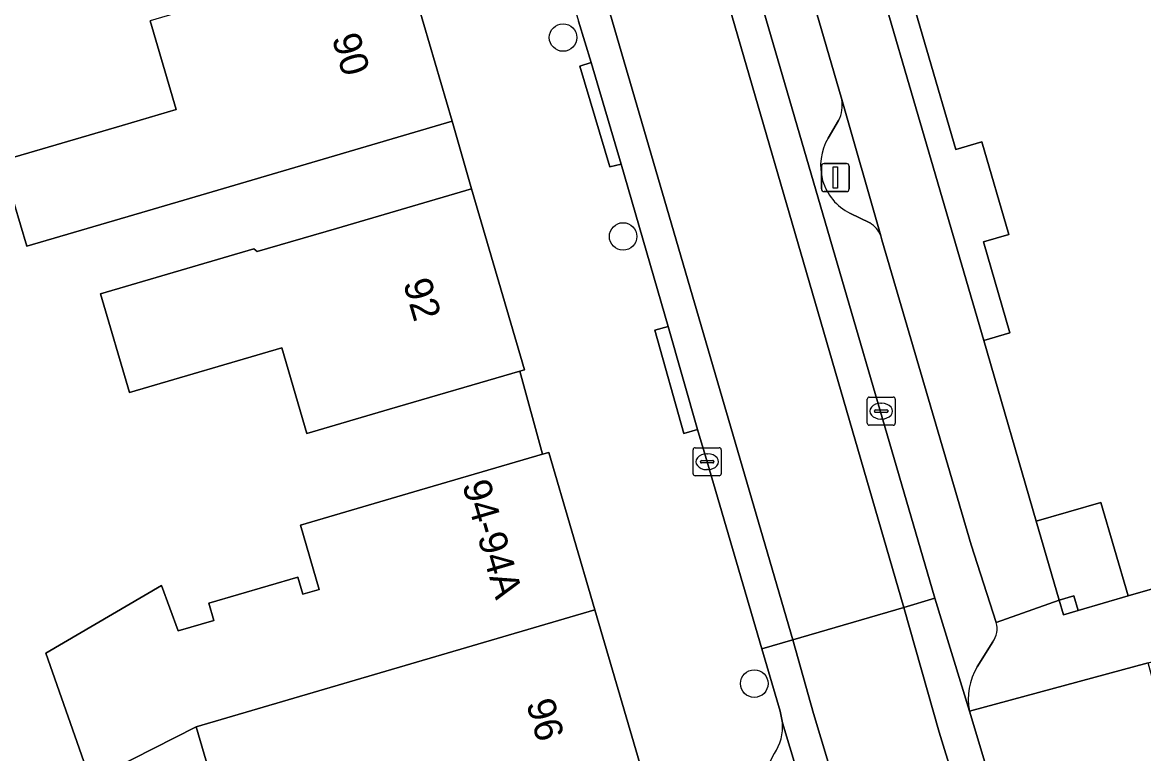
# Model space of a CAD drawing. Extents: x 159262 to 160143, y 383399 to 384319.
# Drawn here: x 159611.59 to 159651.47, y 383938.76 to 383964.76 of the extents above; entities that cross this region are included whole.
import ezdxf

# ---------------------------------------------------------------- set-up
doc = ezdxf.new("R2010")
doc.units = 0
for name, color, linetype in [('IMGEO_Boom', 7, 'Continuous'), ('IMGEO_Erf', 7, 'Continuous'), ('IMGEO_Kolk', 7, 'Continuous'), ('IMGEO_Lichtmast', 7, 'Continuous'), ('IMGEO_Pand', 7, 'Continuous'), ('IMGEO_Pand_nummerreeks', 7, 'Continuous'), ('IMGEO_Parkeervlak_open', 7, 'Continuous'), ('IMGEO_Rijbaan_lokaal_gesloten', 7, 'Continuous'), ('IMGEO_Rijbaan_lokaal_open', 7, 'Continuous'), ('IMGEO_Verkeerseiland_open', 7, 'Continuous'), ('IMGEO_Voetpad_open', 7, 'Continuous')]:
    doc.layers.add(name, color=color, linetype=linetype)

msp = doc.modelspace()

# ---------------------------------------------------------------- linework, layer by layer
at = {"layer": 'IMGEO_Boom'}
for centre in [(159630.82, 383964.224), (159632.955, 383957.152), (159637.622, 383941.249)]:
    msp.add_circle(centre, 0.489, dxfattribs=at)
at = {"layer": 'IMGEO_Erf'}
for points in [[(159642.725, 383967.321), (159643.662, 383967.593), (159642.697, 383970.906), (159641.767, 383970.635), (159640.697, 383974.308), (159639.773, 383974.038), (159645.78, 383953.455), (159646.713, 383953.727), (159645.771, 383956.961), (159646.67, 383957.223), (159645.712, 383960.512), (159644.788, 383960.243)], [(159649.95, 383947.689), (159647.645, 383947.021), (159648.461, 383944.219), (159648.987, 383944.374), (159649.14, 383943.854), (159650.922, 383944.377)]]:
    msp.add_lwpolyline(points, close=True, dxfattribs=at)
for points in [[(159616.537, 383944.743), (159617.133, 383943.127), (159618.398, 383943.499), (159618.219, 383944.109), (159621.383, 383945.038), (159621.562, 383944.427), (159622.15, 383944.6), (159621.48, 383946.888), (159625.511, 383948.068), (159630.084, 383949.406), (159629.277, 383952.36), (159624.649, 383951.006), (159621.706, 383950.144), (159620.815, 383953.189), (159615.397, 383951.603), (159614.37, 383955.113), (159619.825, 383956.71), (159619.94, 383956.612), (159622.766, 383957.439), (159627.564, 383958.843), (159626.879, 383961.25), (159622.082, 383959.84), (159617.938, 383958.622), (159616.035, 383958.062), (159611.745, 383956.801), (159610.851, 383959.841), (159615.141, 383961.102), (159617.064, 383961.667), (159616.136, 383964.825)], [(159633.406, 383906.478), (159621.488, 383911.231), (159616.932, 383911.917), (159616.181, 383914.868), (159615.865, 383914.792), (159614.746, 383919.326), (159614.667, 383919.647), (159613.93, 383922.634), (159620.355, 383925.785), (159626.854, 383927.686), (159626.427, 383929.146), (159625.646, 383931.814), (159621.072, 383930.473), (159620.653, 383931.902), (159616.262, 383930.182), (159611.025, 383928.13), (159610.154, 383930.352), (159615.391, 383932.404), (159615.536, 383932.46), (159619.399, 383934.169), (159617.773, 383939.717), (159614.008, 383937.799), (159612.425, 383942.333), (159616.537, 383944.743)]]:
    msp.add_lwpolyline(points, dxfattribs=at)
at = {"layer": 'IMGEO_Kolk'}
for p, q in [((159641.635, 383950.513), (159641.635, 383951.365)), ((159641.71, 383951.439), (159642.562, 383951.439)), ((159642.123, 383951.219), (159642.148, 383951.219)), ((159642.636, 383951.365), (159642.636, 383950.513)), ((159641.894, 383950.933), (159641.894, 383950.945)), ((159642.332, 383950.896), (159641.934, 383950.896)), ((159641.937, 383950.982), (159642.335, 383950.982)), ((159642.378, 383950.945), (159642.378, 383950.933)), ((159642.562, 383950.439), (159641.71, 383950.439)), ((159642.146, 383950.659), (159642.121, 383950.659)), ((159635.52, 383949.639), (159636.372, 383949.639)), ((159635.445, 383948.713), (159635.445, 383949.565)), ((159635.933, 383949.419), (159635.958, 383949.419)), ((159636.446, 383949.565), (159636.446, 383948.713)), ((159635.704, 383949.133), (159635.704, 383949.145)), ((159636.142, 383949.096), (159635.744, 383949.096)), ((159635.747, 383949.182), (159636.145, 383949.182)), ((159635.956, 383948.859), (159635.931, 383948.859)), ((159636.188, 383949.145), (159636.188, 383949.133)), ((159636.372, 383948.639), (159635.52, 383948.639))]:
    msp.add_line(p, q, dxfattribs=at)
for points in [[(159641.635, 383950.513), (159641.635, 383951.365)], [(159641.71, 383951.439), (159642.562, 383951.439)], [(159642.636, 383951.365), (159642.636, 383950.513)], [(159642.562, 383950.439), (159641.71, 383950.439)], [(159635.52, 383949.639), (159636.372, 383949.639)], [(159635.445, 383948.713), (159635.445, 383949.565)], [(159636.446, 383949.565), (159636.446, 383948.713)], [(159636.372, 383948.639), (159635.52, 383948.639)]]:
    msp.add_lwpolyline(points, dxfattribs=at)
for centre, radius, start, end in [((159641.712, 383951.363), 0.0765, 91.552, 178.448), ((159641.712, 383951.363), 0.0765, 91.552, 178.448), ((159642.56, 383951.363), 0.0765, 1.552, 88.448), ((159642.56, 383951.363), 0.0765, 1.552, 88.448), ((159641.934, 383950.942), 0.0403, 85.8775, 175.7526), ((159641.931, 383950.932), 0.0366, 178.938, 274.7102), ((159642.335, 383950.939), 0.043, 264.8664, 352.4533), ((159642.339, 383950.944), 0.0386, 1.7309, 96.639), ((159641.712, 383950.515), 0.0765, 181.552, 268.448), ((159641.712, 383950.515), 0.0765, 181.552, 268.448), ((159642.56, 383950.515), 0.0765, 271.552, 358.448), ((159642.56, 383950.515), 0.0765, 271.552, 358.448), ((159635.522, 383949.563), 0.0765, 91.552, 178.448), ((159635.522, 383949.563), 0.0765, 91.552, 178.448), ((159636.37, 383949.563), 0.0765, 1.552, 88.448), ((159636.37, 383949.563), 0.0765, 1.552, 88.448), ((159635.744, 383949.142), 0.0403, 85.8775, 175.7526), ((159635.741, 383949.132), 0.0366, 178.938, 274.7102), ((159636.145, 383949.139), 0.043, 264.8664, 352.4533), ((159636.149, 383949.144), 0.0386, 1.7309, 96.639), ((159635.522, 383948.715), 0.0765, 181.552, 268.448), ((159635.522, 383948.715), 0.0765, 181.552, 268.448), ((159636.37, 383948.715), 0.0765, 271.552, 358.448), ((159636.37, 383948.715), 0.0765, 271.552, 358.448)]:
    msp.add_arc(centre, radius, start, end, dxfattribs=at)
for centre, major_axis, ratio, start_param, end_param in [((159642.122, 383950.939), (-0.387, 0.002), 0.722429, 4.712389, 7.853982), ((159642.147, 383950.939), (-0.39, 0.002), 0.717154, 1.570796, 4.712389), ((159635.932, 383949.139), (-0.387, 0.002), 0.722429, 4.712389, 7.853982), ((159635.957, 383949.139), (-0.39, 0.002), 0.717154, 1.570796, 4.712389)]:
    msp.add_ellipse(centre, major_axis=major_axis, ratio=ratio, start_param=start_param, end_param=end_param, dxfattribs=at)
at = {"layer": 'IMGEO_Lichtmast'}
for p, q in [((159640.006, 383958.847), (159640.006, 383959.647)), ((159640.006, 383959.647), (159640.006, 383958.847)), ((159640.106, 383959.747), (159640.896, 383959.747)), ((159640.896, 383959.747), (159640.106, 383959.747)), ((159640.996, 383959.647), (159640.996, 383958.847)), ((159640.996, 383958.847), (159640.996, 383959.647)), ((159640.896, 383958.747), (159640.106, 383958.747)), ((159640.106, 383958.747), (159640.896, 383958.747))]:
    msp.add_line(p, q, dxfattribs=at)
msp.add_lwpolyline([(159640.426, 383959.622), (159640.576, 383959.622), (159640.576, 383958.872), (159640.426, 383958.872), (159640.426, 383959.622)], dxfattribs=at)
for centre, start, end in [((159640.106, 383959.647), 90, 180), ((159640.106, 383959.647), 90, 180), ((159640.896, 383959.647), 0, 90), ((159640.896, 383959.647), 360, 90), ((159640.106, 383958.847), 180, 270), ((159640.106, 383958.847), 180, 270), ((159640.896, 383958.847), 270, 0), ((159640.896, 383958.847), 270, 0)]:
    msp.add_arc(centre, 0.1, start, end, dxfattribs=at)
at = {"layer": 'IMGEO_Pand'}
msp.add_lwpolyline([(159652.51, 383977.75), (159645.5, 383975.707), (159640.697, 383974.308), (159641.767, 383970.635), (159642.697, 383970.906), (159643.662, 383967.593), (159642.725, 383967.321), (159644.788, 383960.243), (159645.712, 383960.512), (159646.67, 383957.223), (159645.771, 383956.961), (159646.713, 383953.727), (159645.78, 383953.455), (159647.645, 383947.021), (159649.95, 383947.689), (159650.922, 383944.377), (159655.94, 383945.817)], dxfattribs=at)
for points in [[(159616.136, 383964.825), (159617.064, 383961.667), (159615.141, 383961.102), (159610.851, 383959.841), (159611.745, 383956.801), (159616.035, 383958.062), (159617.938, 383958.622), (159622.082, 383959.84), (159626.879, 383961.25), (159625.057, 383967.448)], [(159627.564, 383958.843), (159622.766, 383957.439), (159619.94, 383956.612), (159619.825, 383956.71), (159614.37, 383955.113), (159615.397, 383951.603), (159620.815, 383953.189), (159621.706, 383950.144), (159624.649, 383951.006), (159629.277, 383952.36), (159629.447, 383952.41)], [(159617.773, 383939.717), (159631.947, 383943.875), (159630.309, 383949.472), (159630.084, 383949.406), (159625.511, 383948.068), (159621.48, 383946.888), (159622.15, 383944.6), (159621.562, 383944.427), (159621.383, 383945.038), (159618.219, 383944.109), (159618.398, 383943.499), (159617.133, 383943.127), (159616.537, 383944.743), (159612.425, 383942.333), (159614.008, 383937.799)], [(159648.987, 383944.374), (159648.461, 383944.219), (159648.614, 383943.698), (159649.14, 383943.854)], [(159631.947, 383943.875), (159617.773, 383939.717), (159619.399, 383934.169), (159615.536, 383932.46), (159615.391, 383932.404), (159616.262, 383930.182), (159620.653, 383931.902), (159620.442, 383932.624), (159621.079, 383932.954), (159634.034, 383936.746)]]:
    msp.add_lwpolyline(points, close=True, dxfattribs=at)
at = {"layer": 'IMGEO_Parkeervlak_open'}
for points in [[(159618.934, 384031.339), (159618.966, 384031.194), (159618.998, 384031.049), (159619.292, 384029.772), (159621.981, 384019.881), (159627.798, 384000), (159644.044, 383944.284), (159645.276, 383940.274)], [(159640.731, 383962.027), (159632.869, 383989.028)], [(159640.251, 383960.651), (159640.619, 383961.272)], [(159641.729, 383957.636), (159641.023, 383957.98)], [(159646.227, 383943.421), (159645.336, 383946.19), (159642.159, 383957.031), (159642.118, 383957.174)], [(159645.549, 383941.844), (159646.103, 383942.735)], [(159639.664, 383936.397), (159638.623, 383939.856)], [(159638.334, 383938.762), (159637.772, 383937.65)]]:
    msp.add_lwpolyline(points, dxfattribs=at)
for centre, radius, start, end in [((159639.576, 383961.813), 1.175, 332.6062, 10.5179), ((159641.869, 383959.671), 1.891, 148.8024, 243.4394), ((159641.266, 383956.851), 0.912, 20.7515, 59.4426), ((159645.455, 383943.206), 0.801, 323.9743, 15.5336), ((159647.4, 383940.713), 2.169, 148.5878, 191.6837), ((159636.927, 383939.719), 1.702, 325.7873, 4.6173)]:
    msp.add_arc(centre, radius, start, end, dxfattribs=at)
at = {"layer": 'IMGEO_Rijbaan_lokaal_gesloten'}
for points in [[(159618.934, 384031.339), (159617.785, 384031.248), (159617.87, 384030.824), (159619.532, 384024.506), (159642.94, 383943.962), (159644.044, 383944.284), (159627.798, 384000), (159621.981, 384019.881), (159619.292, 384029.772), (159618.998, 384031.049), (159618.966, 384031.194)], [(159613.293, 384030.894), (159638.993, 383942.811), (159642.94, 383943.962), (159619.532, 384024.506), (159617.87, 384030.824), (159617.785, 384031.248)], [(159638.993, 383942.811), (159613.293, 384030.894), (159612.139, 384030.718), (159616.014, 384017.294), (159618.072, 384010.257), (159620.044, 384003.715), (159620.146, 384003.366), (159621.125, 384000), (159622.431, 383995.515), (159622.476, 383995.308), (159623.756, 383990.941), (159626.097, 383982.875), (159628.25, 383975.445), (159628.423, 383974.819), (159628.483, 383974.613), (159631.364, 383964.812), (159631.817, 383963.34), (159632.881, 383959.719), (159634.562, 383953.952), (159635.597, 383950.281), (159635.943, 383949.139), (159637.889, 383942.489)]]:
    msp.add_lwpolyline(points, close=True, dxfattribs=at)
for points in [[(159645.276, 383940.274), (159644.044, 383944.284), (159642.94, 383943.962), (159644.2, 383939.527), (159645.217, 383936.218), (159645.568, 383935.135), (159646.97, 383931.638), (159648.727, 383928.309), (159650.206, 383925.812), (159650.84, 383924.787), (159652.261, 383922.762), (159654.026, 383920.522), (159656.955, 383917.333), (159659.496, 383915.179), (159663.889, 383911.991), (159667.489, 383909.513), (159668.194, 383910.606), (159666.612, 383911.646), (159665.778, 383912.15)], [(159646.565, 383935.968), (159645.276, 383940.274)]]:
    msp.add_lwpolyline(points, dxfattribs=at)
at = {"layer": 'IMGEO_Rijbaan_lokaal_open'}
msp.add_lwpolyline([(159639.724, 383940.187), (159640.765, 383936.728), (159642.292, 383932.237), (159644.287, 383927.912), (159646.518, 383923.804), (159647.481, 383922.3), (159651.258, 383917.385), (159663.928, 383907.066), (159665.342, 383906.183), (159667.489, 383909.513), (159663.889, 383911.991), (159659.496, 383915.179), (159656.955, 383917.333), (159654.026, 383920.522), (159652.261, 383922.762), (159650.84, 383924.787), (159650.206, 383925.812), (159648.727, 383928.309), (159646.97, 383931.638), (159645.568, 383935.135), (159645.217, 383936.218), (159644.2, 383939.527), (159642.94, 383943.962), (159638.993, 383942.811)], close=True, dxfattribs=at)
msp.add_lwpolyline([(159643.243, 383927.43), (159645.51, 383923.255), (159645.901, 383922.575), (159646.475, 383921.748), (159650.484, 383916.532), (159660.537, 383907.858), (159664.719, 383905.216), (159665.342, 383906.183), (159663.928, 383907.066), (159651.258, 383917.385), (159647.481, 383922.3), (159646.518, 383923.804), (159644.287, 383927.912), (159642.292, 383932.237), (159640.765, 383936.728), (159639.724, 383940.187), (159638.993, 383942.811), (159637.889, 383942.489), (159638.539, 383940.266), (159638.623, 383939.856), (159639.664, 383936.397)], dxfattribs=at)
at = {"layer": 'IMGEO_Verkeerseiland_open'}
for points in [[(159642.118, 383957.174), (159640.731, 383962.027)], [(159640.619, 383961.272), (159640.251, 383960.651)], [(159641.023, 383957.98), (159641.729, 383957.636)]]:
    msp.add_lwpolyline(points, dxfattribs=at)
for centre, radius, start, end in [((159639.576, 383961.813), 1.175, 332.6062, 10.5179), ((159641.869, 383959.671), 1.891, 148.8024, 243.4394), ((159641.266, 383956.851), 0.912, 20.7515, 59.4426)]:
    msp.add_arc(centre, radius, start, end, dxfattribs=at)
at = {"layer": 'IMGEO_Voetpad_open'}
for points in [[(159620.576, 384033.195), (159620.95, 384031.164), (159622.1, 384026.299), (159623.371, 384021.442), (159625.336, 384014.682), (159629.645, 384000), (159631.469, 383993.769), (159632.869, 383989.028), (159640.731, 383962.027), (159642.118, 383957.174), (159642.159, 383957.031), (159645.336, 383946.19), (159646.227, 383943.421), (159648.461, 383944.219), (159647.645, 383947.021), (159645.78, 383953.455), (159639.773, 383974.038)], [(159613.85, 384005.639), (159615.437, 384000.245), (159615.509, 384000), (159617.029, 383994.834), (159617.673, 383992.679), (159619.095, 383987.923), (159621.234, 383980.578), (159623.235, 383973.646), (159625.057, 383967.448), (159626.879, 383961.25), (159627.564, 383958.843), (159629.447, 383952.41), (159629.277, 383952.36), (159630.084, 383949.406), (159630.309, 383949.472), (159631.947, 383943.875), (159634.034, 383936.746), (159635.482, 383931.797), (159637.133, 383926.157), (159638.703, 383920.791), (159638.888, 383920.16), (159633.406, 383906.478)], [(159638.623, 383939.856), (159638.539, 383940.266), (159637.889, 383942.489), (159635.943, 383949.139), (159635.597, 383950.281), (159635.116, 383950.146), (159634.081, 383953.817), (159634.562, 383953.952), (159632.881, 383959.719), (159632.481, 383959.625), (159631.413, 383963.212), (159631.817, 383963.34), (159631.364, 383964.812)], [(159688.338, 383954.375), (159683.169, 383952.988), (159678.088, 383951.625), (159672.778, 383950.2), (159672.732, 383950.375), (159669.932, 383949.645), (159669.525, 383951.042), (159667.24, 383950.377), (159667.519, 383949.416), (159664.937, 383948.665), (159664.657, 383949.625), (159661.151, 383948.606), (159660.611, 383948.449), (159660.347, 383949.358), (159655.341, 383947.903), (159655.94, 383945.817), (159650.922, 383944.377), (159649.14, 383943.854), (159648.614, 383943.698), (159648.461, 383944.219), (159646.227, 383943.421)], [(159645.276, 383940.274), (159651.629, 383941.989), (159656.336, 383943.225), (159656.603, 383943.059)], [(159646.103, 383942.735), (159645.549, 383941.844)], [(159652.208, 383939.872), (159651.629, 383941.989), (159645.276, 383940.274), (159646.565, 383935.968)], [(159637.772, 383937.65), (159638.334, 383938.762)]]:
    msp.add_lwpolyline(points, dxfattribs=at)
for points in [[(159632.881, 383959.719), (159631.817, 383963.34), (159631.413, 383963.212), (159632.481, 383959.625)], [(159635.597, 383950.281), (159634.562, 383953.952), (159634.081, 383953.817), (159635.116, 383950.146)]]:
    msp.add_lwpolyline(points, close=True, dxfattribs=at)
for centre, radius, start, end in [((159645.455, 383943.206), 0.801, 323.9743, 15.5336), ((159647.4, 383940.713), 2.169, 148.5878, 191.6837), ((159636.927, 383939.719), 1.702, 325.7873, 4.6173)]:
    msp.add_arc(centre, radius, start, end, dxfattribs=at)

# ---------------------------------------------------------------- texts
at = {"layer": 'IMGEO_Pand_nummerreeks'}
for s, rotation, p in [('90', 286.3815, (159622.589, 383964.213)), ('92', 286.3153, (159625.124, 383955.501)), ('94-94A', 286.3136, (159627.225, 383948.332)), ('96', 286.3119, (159629.502, 383940.55))]:
    msp.add_text(s, height=1, rotation=rotation, dxfattribs=at).set_placement(p)

doc.saveas('drawing.dxf')
